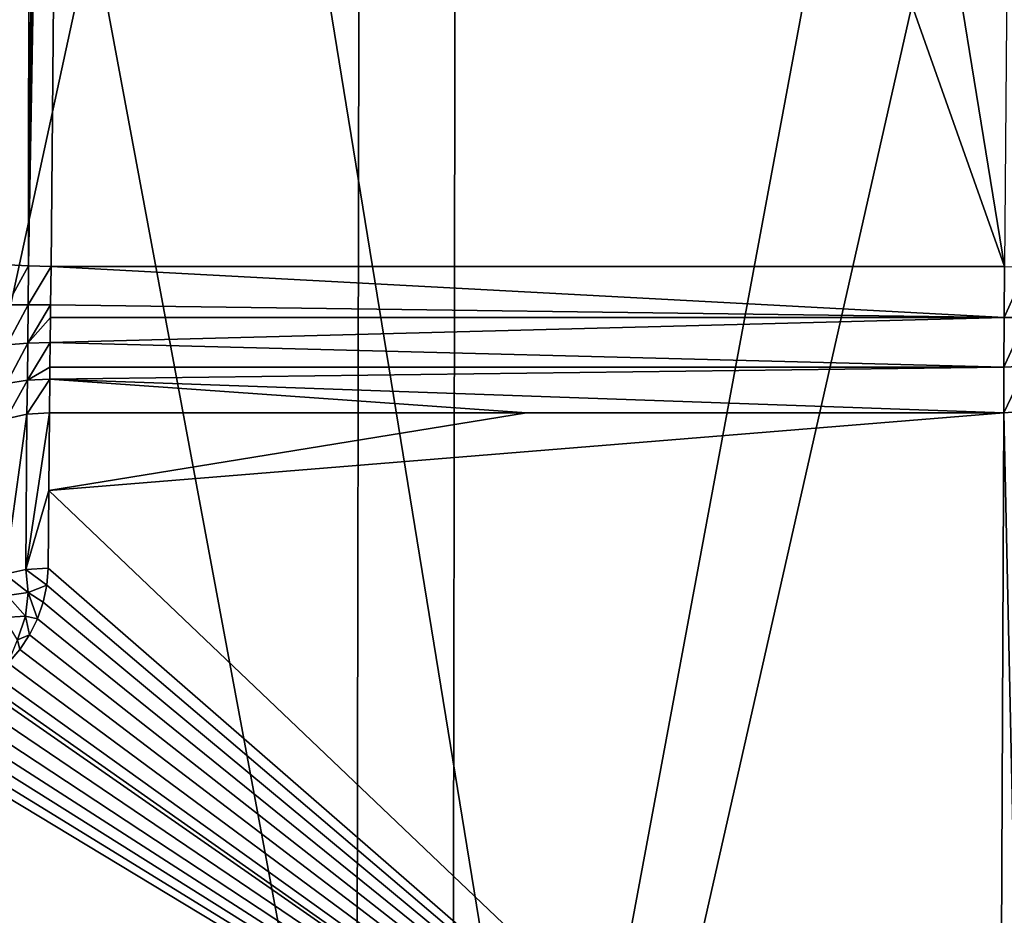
# Model space of a CAD drawing. Header units: metres. Extents: x -109 to 109, y -78 to 121.
# Tile 509 of 656: x 3.63 to 5.9, y -65.25 to -63.18. Entities that reach past the tile are written whole.
import ezdxf

# ---------------------------------------------------------------- set-up
doc = ezdxf.new("R2010")
doc.units = ezdxf.units.M
doc.layers.add('solid_508554_SW0001', color=7, linetype='CONTINUOUS')

msp = doc.modelspace()

# ---------------------------------------------------------------- linework, layer by layer
at = {"layer": 'solid_508554_SW0001'}
for points in [[(6.568147, -65.993744, 9.796714), (6.599189, -54.141064, 2.81969), (4.42756, -54.381783, 2.402754)], [(4.406734, -66.23333, 9.381738), (4.42756, -54.381783, 2.402754), (2.222234, -54.526951, 2.151316)], [(4.406734, -66.23333, 9.381738), (6.568147, -65.993744, 9.796714), (4.42756, -54.381783, 2.402754)], [(2.211783, -66.377815, 9.131481), (4.406734, -66.23333, 9.381738), (2.222234, -54.526951, 2.151316)], [(6.928705, -55.136349, 1.10628), (6.897811, -67.254082, 8.239582), (4.626338, -67.498848, 7.815628)], [(4.647057, -55.382214, 0.680429), (6.928705, -55.136349, 1.10628), (4.626338, -67.498848, 7.815628)], [(4.647057, -55.382214, 0.680429), (4.626338, -67.498848, 7.815628), (2.321532, -67.646423, 7.560028)], [(2.331927, -55.530445, 0.423685), (4.647057, -55.382214, 0.680429), (2.321532, -67.646423, 7.560028)], [(4.867239, -57.393589, 54.28746), (5.956586, -57.024105, 54.24229), (5.902152, -63.750217, 55.064598)], [(3.754894, -57.687927, 54.323444), (4.867239, -57.393589, 54.28746), (5.902152, -63.750217, 55.064598)], [(3.601607, -63.746098, 55.091084), (3.628919, -57.681416, 54.367645), (3.655041, -57.683823, 54.349854)], [(3.649839, -63.74894, 55.071304), (3.601607, -63.746098, 55.091084), (3.655041, -57.683823, 54.349854)], [(3.649839, -63.74894, 55.071304), (3.655041, -57.683823, 54.349854), (3.703231, -57.686657, 54.330128)], [(3.649839, -63.74894, 55.071304), (3.703231, -57.686657, 54.330128), (3.728836, -57.687496, 54.325111)], [(3.649839, -63.74894, 55.071304), (3.728836, -57.687496, 54.325111), (3.754894, -57.687927, 54.323444)], [(3.649839, -63.74894, 55.071304), (3.754894, -57.687927, 54.323444), (3.701597, -63.750217, 55.064598)], [(3.754894, -57.687927, 54.323444), (5.902152, -63.750217, 55.064598), (3.701597, -63.750217, 55.064598)], [(4.907339, -66.598061, 65.273888), (6.112429, -61.275059, 74.048141), (4.0934, -61.600128, 74.235748)], [(4.907339, -66.598061, 65.273888), (6.833147, -66.226768, 65.0597), (6.112429, -61.275059, 74.048141)], [(2.955548, -66.84687, 65.417389), (4.0934, -61.600128, 74.235748), (2.052461, -61.7962, 74.348854)], [(2.955548, -66.84687, 65.417389), (4.907339, -66.598061, 65.273888), (4.0934, -61.600128, 74.235748)], [(3.600622, -63.838943, 55.094288), (3.601607, -63.746098, 55.091084), (3.649839, -63.74894, 55.071304)], [(3.600622, -63.838943, 55.094288), (3.649839, -63.74894, 55.071304), (3.648815, -63.838261, 55.074356)], [(3.648815, -63.838261, 55.074356), (3.649839, -63.74894, 55.071304), (3.701597, -63.750217, 55.064598)], [(3.648815, -63.838261, 55.074356), (3.701597, -63.750217, 55.064598), (3.700525, -63.838341, 55.067539)], [(3.700525, -63.838341, 55.067539), (3.701597, -63.750217, 55.064598), (5.901617, -63.867859, 55.065037)], [(5.901617, -63.867859, 55.065037), (3.701597, -63.750217, 55.064598), (5.902152, -63.750217, 55.064598)], [(5.901617, -63.867859, 55.065037), (5.902152, -63.750217, 55.064598), (5.953804, -63.75145, 55.057911)], [(5.953213, -63.867447, 55.05827), (5.901617, -63.867859, 55.065037), (5.953804, -63.75145, 55.057911)], [(3.648815, -63.838261, 55.074356), (3.647828, -63.927006, 55.061573), (3.599677, -63.931198, 55.081036)], [(3.600622, -63.838943, 55.094288), (3.648815, -63.838261, 55.074356), (3.599677, -63.931198, 55.081036)], [(3.648815, -63.838261, 55.074356), (3.700525, -63.838341, 55.067539), (3.647828, -63.927006, 55.061573)], [(3.647828, -63.927006, 55.061573), (3.700525, -63.838341, 55.067539), (3.700172, -63.867832, 55.065041)], [(3.700172, -63.867832, 55.065041), (3.700525, -63.838341, 55.067539), (5.901617, -63.867859, 55.065037)], [(3.647828, -63.927006, 55.061573), (3.700172, -63.867832, 55.065041), (3.699486, -63.92585, 55.054897)], [(3.699486, -63.92585, 55.054897), (3.700172, -63.867832, 55.065041), (5.901617, -63.867859, 55.065037)], [(3.699486, -63.92585, 55.054897), (5.901617, -63.867859, 55.065037), (5.901168, -63.982487, 55.037926)], [(5.953213, -63.867447, 55.05827), (5.901168, -63.982487, 55.037926), (5.901617, -63.867859, 55.065037)], [(5.952716, -63.980438, 55.031479), (5.901168, -63.982487, 55.037926), (5.953213, -63.867447, 55.05827)], [(3.647828, -63.927006, 55.061573), (3.646895, -64.012138, 55.033394), (3.598775, -64.019714, 55.051769)], [(3.599677, -63.931198, 55.081036), (3.647828, -63.927006, 55.061573), (3.598775, -64.019714, 55.051769)], [(3.646895, -64.012138, 55.033394), (3.699486, -63.92585, 55.054897), (3.698828, -63.982296, 55.037994)], [(3.647828, -63.927006, 55.061573), (3.699486, -63.92585, 55.054897), (3.646895, -64.012138, 55.033394)], [(3.698828, -63.982296, 55.037994), (3.699486, -63.92585, 55.054897), (5.901168, -63.982487, 55.037926)], [(3.646895, -64.012138, 55.033394), (3.698828, -63.982296, 55.037994), (3.698513, -64.009773, 55.027035)], [(3.698513, -64.009773, 55.027035), (3.698828, -63.982296, 55.037994), (5.901168, -63.982487, 55.037926)], [(3.698513, -64.009773, 55.027035), (5.901168, -63.982487, 55.037926), (5.900831, -64.08744, 54.984848)], [(5.952716, -63.980438, 55.031479), (5.952141, -64.083885, 54.979172), (5.900831, -64.08744, 54.984848)], [(5.952716, -63.980438, 55.031479), (5.900831, -64.08744, 54.984848), (5.901168, -63.982487, 55.037926)], [(3.597973, -64.101585, 55.007385), (3.598775, -64.019714, 55.051769), (3.646895, -64.012138, 55.033394)], [(3.646061, -64.090881, 54.990685), (3.597973, -64.101585, 55.007385), (3.646895, -64.012138, 55.033394)], [(3.646061, -64.090881, 54.990685), (3.698513, -64.009773, 55.027035), (3.697639, -64.087425, 54.984863)], [(3.646061, -64.090881, 54.990685), (3.646895, -64.012138, 55.033394), (3.698513, -64.009773, 55.027035)], [(3.698513, -64.009773, 55.027035), (4.799235, -64.087425, 54.984863), (3.697639, -64.087425, 54.984863)], [(3.698513, -64.009773, 55.027035), (5.900831, -64.08744, 54.984848), (4.799235, -64.087425, 54.984863)], [(3.643219, -64.449455, 54.749458), (3.697639, -64.087425, 54.984863), (3.696213, -64.267044, 54.864822)], [(3.643219, -64.449455, 54.749458), (3.646061, -64.090881, 54.990685), (3.697639, -64.087425, 54.984863)], [(4.799235, -64.087425, 54.984863), (5.900831, -64.08744, 54.984848), (3.696213, -64.267044, 54.864822)], [(3.696213, -64.267044, 54.864822), (3.697639, -64.087425, 54.984863), (4.799235, -64.087425, 54.984863)], [(3.696213, -64.267044, 54.864822), (5.900831, -64.08744, 54.984848), (5.890883, -66.357346, 53.343472)], [(5.943459, -66.036972, 53.583847), (5.890883, -66.357346, 53.343472), (5.900831, -64.08744, 54.984848)], [(5.943459, -66.036972, 53.583847), (5.900831, -64.08744, 54.984848), (5.952141, -64.083885, 54.979172)], [(3.595087, -64.460381, 54.766045), (3.597973, -64.101585, 55.007385), (3.646061, -64.090881, 54.990685)], [(3.643219, -64.449455, 54.749458), (3.595087, -64.460381, 54.766045), (3.646061, -64.090881, 54.990685)], [(3.643219, -64.449455, 54.749458), (3.696213, -64.267044, 54.864822), (3.694795, -64.445923, 54.743679)], [(3.694795, -64.445923, 54.743679), (3.696213, -64.267044, 54.864822), (5.890883, -66.357346, 53.343472)], [(3.648463, -64.502419, 54.710098), (3.595087, -64.460381, 54.766045), (3.643219, -64.449455, 54.749458)], [(3.643219, -64.449455, 54.749458), (3.694795, -64.445923, 54.743679), (3.691867, -64.485611, 54.716579)], [(3.648463, -64.502419, 54.710098), (3.643219, -64.449455, 54.749458), (3.691867, -64.485611, 54.716579)], [(3.691867, -64.485611, 54.716579), (3.694795, -64.445923, 54.743679), (5.890883, -66.357346, 53.343472)], [(3.599952, -64.509468, 54.725418), (3.595087, -64.460381, 54.766045), (3.648463, -64.502419, 54.710098)], [(3.648463, -64.502419, 54.710098), (3.691867, -64.485611, 54.716579), (3.683699, -64.524925, 54.689659)], [(3.683699, -64.524925, 54.689659), (3.691867, -64.485611, 54.716579), (5.890883, -66.357346, 53.343472)], [(3.592975, -64.560287, 54.68441), (3.599952, -64.509468, 54.725418), (3.642329, -64.557076, 54.670223)], [(3.599952, -64.509468, 54.725418), (3.648463, -64.502419, 54.710098), (3.642329, -64.557076, 54.670223)], [(3.648463, -64.502419, 54.710098), (3.670391, -64.563164, 54.663399), (3.642329, -64.557076, 54.670223)], [(3.648463, -64.502419, 54.710098), (3.683699, -64.524925, 54.689659), (3.670391, -64.563164, 54.663399)], [(3.670391, -64.563164, 54.663399), (3.683699, -64.524925, 54.689659), (5.890883, -66.357346, 53.343472)], [(3.592975, -64.560287, 54.68441), (3.642329, -64.557076, 54.670223), (3.623953, -64.611687, 54.631035)], [(3.642329, -64.557076, 54.670223), (3.652199, -64.599663, 54.63826), (3.623953, -64.611687, 54.631035)], [(3.642329, -64.557076, 54.670223), (3.670391, -64.563164, 54.663399), (3.652199, -64.599663, 54.63826)], [(3.652199, -64.599663, 54.63826), (3.670391, -64.563164, 54.663399), (5.890883, -66.357346, 53.343472)], [(3.623953, -64.611687, 54.631035), (3.629501, -64.633865, 54.614643), (3.602671, -64.66539, 54.592827)], [(3.623953, -64.611687, 54.631035), (3.652199, -64.599663, 54.63826), (3.629501, -64.633865, 54.614643)], [(3.629501, -64.633865, 54.614643), (3.652199, -64.599663, 54.63826), (5.890883, -66.357346, 53.343472)], [(3.602671, -64.66539, 54.592827), (3.629501, -64.633865, 54.614643), (5.890883, -66.357346, 53.343472)], [(3.572139, -64.693886, 54.573059), (3.602671, -64.66539, 54.592827), (5.890883, -66.357346, 53.343472)], [(3.548653, -64.711975, 54.56049), (3.572139, -64.693886, 54.573059), (5.890883, -66.357346, 53.343472)], [(3.501917, -64.740623, 54.540546), (3.538392, -64.71904, 54.555576), (5.890883, -66.357346, 53.343472)], [(3.538392, -64.71904, 54.555576), (3.548653, -64.711975, 54.56049), (5.890883, -66.357346, 53.343472)], [(3.463188, -64.758469, 54.528103), (3.501917, -64.740623, 54.540546), (5.890883, -66.357346, 53.343472)], [(3.422698, -64.772446, 54.518345), (3.463188, -64.758469, 54.528103), (5.890883, -66.357346, 53.343472)], [(-3.380838, -64.782494, 54.511326), (5.890883, -66.357346, 53.343472), (-5.890883, -66.357338, 53.343475)], [(-3.380838, -64.782494, 54.511326), (-3.338152, -64.788521, 54.507111), (5.890883, -66.357346, 53.343472)], [(-3.338152, -64.788521, 54.507111), (-0.139544, -65.078552, 54.302086), (5.890883, -66.357346, 53.343472)], [(0.596548, -64.91288, 54.419746), (0.775178, -64.79052, 54.505711), (5.890883, -66.357346, 53.343472)], [(0.775178, -64.79052, 54.505711), (3.295277, -64.79052, 54.505711), (5.890883, -66.357346, 53.343472)], [(3.295277, -64.79052, 54.505711), (3.338196, -64.788521, 54.507114), (5.890883, -66.357346, 53.343472)], [(3.338196, -64.788521, 54.507114), (3.380879, -64.782486, 54.51133), (5.890883, -66.357346, 53.343472)], [(3.380879, -64.782486, 54.51133), (3.422698, -64.772446, 54.518345), (5.890883, -66.357346, 53.343472)], [(0.433372, -64.995987, 54.360893), (0.596548, -64.91288, 54.419746), (5.890883, -66.357346, 53.343472)], [(0.282624, -65.049004, 54.32317), (0.433372, -64.995987, 54.360893), (5.890883, -66.357346, 53.343472)], [(0.13955, -65.078552, 54.302086), (0.282624, -65.049004, 54.32317), (5.890883, -66.357346, 53.343472)], [(-0.139544, -65.078552, 54.302086), (0.000004, -65.088074, 54.295273), (5.890883, -66.357346, 53.343472)], [(0.000004, -65.088074, 54.295273), (0.13955, -65.078552, 54.302086), (5.890883, -66.357346, 53.343472)]]:
    msp.add_3dface(points, dxfattribs=at)

doc.saveas('drawing.dxf')
